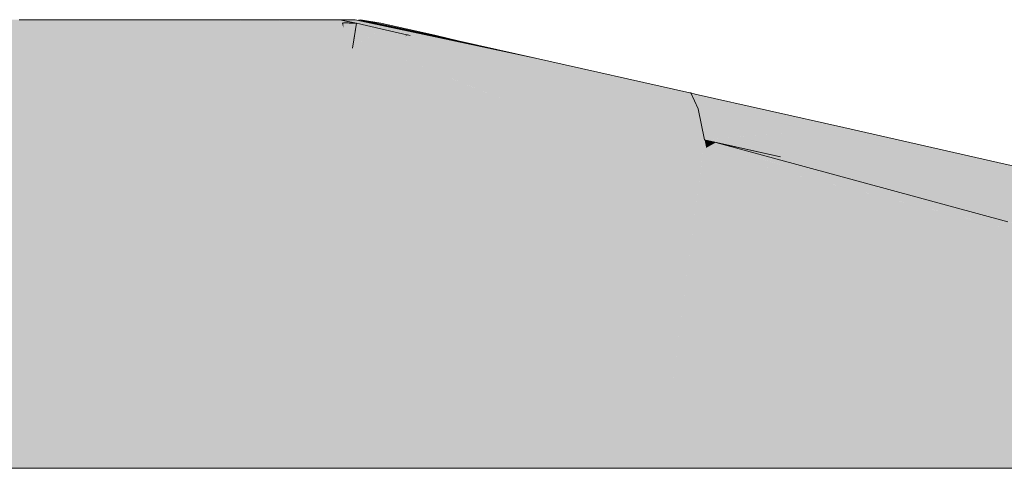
# Model space of a CAD drawing. Header units: millimetres. Extents: x -16331 to -10174, y -4135 to -3584.
# Tile 297 of 456: x -10258.752 to -10257.003, y -4004.072 to -4003.276. Entities that reach past the tile are written whole.
import ezdxf

# ---------------------------------------------------------------- set-up
doc = ezdxf.new("R2010")
doc.units = ezdxf.units.MM
doc.layers.add('AL-Reservatório cilíndrico', color=9, linetype='Continuous', lineweight=18)
doc.layers.add('DI-Elementos em corte', color=9, linetype='Continuous', lineweight=18)

msp = doc.modelspace()

# ---------------------------------------------------------------- hatches: boundary and pattern name
at = {"layer": 'AL-Reservatório cilíndrico', "linetype": 'Continuous'}
for points in [[(-10258.1905, -4003.2756), (-10258.1917, -4003.2756), (-10258.1928, -4003.2756), (-10258.194, -4003.2756), (-10258.1951, -4003.2756), (-10258.1974, -4003.2756), (-10258.1985, -4003.2756), (-10258.202, -4003.2756), (-10258.2031, -4003.2756), (-10258.2043, -4003.2756), (-10258.2054, -4003.2756), (-10258.2066, -4003.2756), (-10258.2077, -4003.2756), (-10258.2089, -4003.2756), (-10258.21, -4003.2756), (-10258.2102, -4003.2756), (-10258.2095, -4003.2757), (-10258.2093, -4003.2757), (-10258.2045, -4003.2766), (-10258.2031, -4003.2768), (-10258.1991, -4003.2775), (-10258.1963, -4003.278), (-10258.1933, -4003.2785), (-10258.1912, -4003.2788), (-10258.1871, -4003.2795), (-10258.1857, -4003.2797), (-10258.1803, -4003.2806), (-10258.1799, -4003.2807), (-10258.1772, -4003.2811), (-10258.1762, -4003.2812), (-10258.1725, -4003.2813), (-10258.1706, -4003.2814), (-10258.1688, -4003.2814), (-10258.1669, -4003.2815), (-10258.1651, -4003.2816), (-10258.1632, -4003.2816), (-10258.1613, -4003.2817), (-10258.1576, -4003.2818), (-10258.1558, -4003.2819), (-10258.1559, -4003.2819), (-10258.1882, -4003.2756)], [(-10258.167, -4003.2793), (-10258.1859, -4003.2756), (-10258.1871, -4003.2756), (-10258.1882, -4003.2756), (-10258.1559, -4003.2818), (-10258.1644, -4003.2799), (-10258.1559, -4003.2818), (-10258.1558, -4003.2819), (-10258.1576, -4003.2818), (-10258.1632, -4003.2816), (-10258.1772, -4003.2811), (-10258.1772, -4003.2907), (-10258.1772, -4003.3462), (-10258.1772, -4003.3617), (-10258.1211, -4003.3718), (-10258.1202, -4003.3677), (-10258.119, -4003.3655), (-10258.1665, -4003.3617), (-10258.119, -4003.3655), (-10258.0924, -4003.336), (-10258.0896, -4003.3306), (-10258.1609, -4003.3261), (-10258.1574, -4003.304), (-10258.1557, -4003.293), (-10258.1539, -4003.2819)], [(-10258.1859, -4003.2756), (-10258.1539, -4003.2819), (-10258.1836, -4003.2756)], [(-10258.1561, -4003.2756), (-10258.1744, -4003.2756), (-10258.1108, -4003.2907), (-10258.1744, -4003.2756), (-10258.1108, -4003.2908), (-10258.1425, -4003.2832), (-10258.1537, -4003.2806), (-10258.1744, -4003.2756), (-10258.1817, -4003.2756), (-10258.1836, -4003.2756), (-10258.1763, -4003.2768), (-10258.1537, -4003.2806), (-10258.1343, -4003.2853), (-10258.1108, -4003.291), (-10258.1025, -4003.2931), (-10258.1108, -4003.291), (-10258.1343, -4003.2853), (-10258.1537, -4003.2806), (-10258.1763, -4003.2768), (-10258.1836, -4003.2756), (-10258.154, -4003.2823), (-10258.1539, -4003.2819), (-10258.1553, -4003.2816), (-10258.1539, -4003.2819), (-10258.1392, -4003.2853), (-10258.1108, -4003.2918), (-10258.1108, -4003.2911), (-10258.0654, -4003.3022), (-10258.0647, -4003.3024), (-10258.09, -4003.2961), (-10258.0647, -4003.3024), (-10258.0559, -4003.3043), (-10258.0485, -4003.3057), (-10258.037, -4003.3081), (-10258.0237, -4003.3109), (-10258.1108, -4003.2905), (-10258.1108, -4003.29), (-10258.1108, -4003.2905), (-10258.0237, -4003.3109), (-10257.9873, -4003.3178), (-10258.1108, -4003.2869), (-10257.9873, -4003.3178), (-10257.9375, -4003.3278), (-10258.1108, -4003.2864)], [(-10258.1108, -4003.2918), (-10258.1539, -4003.2819), (-10258.1609, -4003.3261)], [(-10257.8356, -4003.3436), (-10258.1561, -4003.2756), (-10257.9375, -4003.3278), (-10257.5616, -4003.4054), (-10257.561, -4003.4055), (-10257.5599, -4003.4057), (-10257.5614, -4003.4054)], [(-10258.1498, -4003.2756), (-10257.8356, -4003.3436), (-10257.9241, -4003.3238), (-10257.8356, -4003.3436), (-10257.9732, -4003.3128)], [(-10258.1466, -4003.2756), (-10257.9732, -4003.3128), (-10258.0126, -4003.3039), (-10258.1108, -4003.2819)], [(-10258.0134, -4003.3041), (-10258.0126, -4003.3039), (-10258.1108, -4003.2819)], [(-10257.9765, -4003.3131), (-10257.9732, -4003.3128), (-10258.0126, -4003.3039), (-10258.0156, -4003.3046), (-10258.0134, -4003.3041), (-10258.1108, -4003.2833), (-10258.1108, -4003.284), (-10258.1108, -4003.2852), (-10258.0174, -4003.305), (-10257.9785, -4003.3133)], [(-10258.111, -4003.292), (-10258.1609, -4003.3261), (-10258.1108, -4003.3293), (-10258.0896, -4003.3306), (-10258.0681, -4003.3062), (-10258.0648, -4003.3024), (-10258.0647, -4003.3023), (-10258.0649, -4003.3024), (-10258.1108, -4003.3153), (-10258.0649, -4003.3024), (-10258.1108, -4003.3137), (-10258.0649, -4003.3024), (-10258.1108, -4003.2921), (-10258.0649, -4003.3024), (-10258.0647, -4003.3023), (-10258.1108, -4003.2918)], [(-10258.1108, -4003.2911), (-10258.1108, -4003.2912), (-10258.1108, -4003.2918), (-10258.0659, -4003.3021), (-10258.0654, -4003.3022), (-10258.109, -4003.2916)], [(-10258.0584, -4003.3039), (-10258.0559, -4003.3043), (-10258.0654, -4003.3022)], [(-10257.8356, -4003.3436), (-10257.9732, -4003.3128), (-10258.1108, -4003.3261), (-10257.5614, -4003.4054)], [(-10257.5599, -4003.4057), (-10257.5614, -4003.4054), (-10258.1108, -4003.3617)], [(-10257.2878, -4003.4672), (-10257.5522, -4003.4075), (-10258.1108, -4003.3617), (-10257.5467, -4003.434), (-10257.5354, -4003.4891)], [(-10257.5522, -4003.4075), (-10257.5599, -4003.4057), (-10257.5593, -4003.4069)], [(-10256.1952, -4003.7146), (-10256.4682, -4003.6527), (-10256.7413, -4003.5909), (-10257.0145, -4003.529), (-10257.2878, -4003.4672), (-10257.0049, -4003.6064), (-10256.452, -4003.7288), (-10257.0049, -4003.6064), (-10257.2878, -4003.4672), (-10257.5216, -4003.4879), (-10257.5354, -4003.4891), (-10257.5194, -4003.4926), (-10257.4008, -4003.5189), (-10257.5155, -4003.4935), (-10256.9965, -4003.6341), (-10256.9799, -4003.6382), (-10256.981, -4003.6381), (-10256.8832, -4003.6636), (-10256.981, -4003.6381), (-10256.3672, -4003.7991), (-10256.2848, -4003.8191), (-10256.3671, -4003.7991), (-10255.8264, -4003.9416), (-10255.7648, -4003.9571), (-10255.815, -4003.9412), (-10255.7648, -4003.9571), (-10255.7703, -4003.9528), (-10255.7864, -4003.9403), (-10255.8162, -4003.9169), (-10255.854, -4003.8871), (-10255.8991, -4003.8512), (-10255.9107, -4003.8138), (-10255.9223, -4003.7765)], [(-10257.5354, -4003.4891), (-10257.5325, -4003.5031), (-10257.5155, -4003.4935)]]:
    msp.add_hatch(color=141, dxfattribs=at).paths.add_polyline_path(points)
at = {"layer": 'DI-Elementos em corte', "linetype": 'Continuous'}
for points in [[(-10259.758, -4003.5082), (-10259.684, -4004.072), (-10259.3198, -4004.072), (-10259.1318, -4004.072), (-10259.0141, -4004.072), (-10258.9312, -4004.072), (-10258.868, -4004.072), (-10258.8167, -4004.072), (-10258.7731, -4004.072), (-10258.7343, -4004.072), (-10258.6987, -4004.072), (-10258.6647, -4004.072), (-10258.6312, -4004.072), (-10258.5972, -4004.072), (-10258.5615, -4004.072), (-10258.5227, -4004.072), (-10258.4791, -4004.072), (-10258.4278, -4004.072), (-10258.3646, -4004.072), (-10258.2818, -4004.072), (-10258.164, -4004.072), (-10257.976, -4004.072), (-10257.6119, -4004.072), (-10257.5379, -4003.5082), (-10257.5479, -4003.5056), (-10257.5379, -4003.5082), (-10257.5354, -4003.4891), (-10257.8805, -4003.4206), (-10257.5354, -4003.4891), (-10257.5357, -4003.488), (-10257.5472, -4003.4849), (-10257.5357, -4003.488), (-10257.5616, -4003.4054), (-10257.9375, -4003.3278), (-10257.9873, -4003.3178), (-10258.0237, -4003.3109), (-10258.037, -4003.3081), (-10258.0485, -4003.3057), (-10258.0584, -4003.3039), (-10258.0898, -4003.3378), (-10258.1108, -4003.3606), (-10258.1108, -4003.3617), (-10258.1112, -4003.3616), (-10258.1117, -4003.3615), (-10258.1211, -4003.3718), (-10258.1108, -4003.3739), (-10257.892, -4003.4177), (-10258.0893, -4003.338), (-10257.9332, -4003.401), (-10257.892, -4003.4177), (-10257.9083, -4003.4065), (-10257.9556, -4003.3742), (-10257.892, -4003.4177), (-10258.1211, -4003.3718), (-10258.1772, -4003.3617), (-10258.1772, -4003.3462), (-10258.1963, -4003.278), (-10258.5853, -4003.2756), (-10258.5867, -4003.2756), (-10258.5881, -4003.2756), (-10258.5894, -4003.2756), (-10258.5908, -4003.2756), (-10258.5922, -4003.2756), (-10258.5935, -4003.2756), (-10258.5949, -4003.2756), (-10258.5963, -4003.2756), (-10258.5976, -4003.2756), (-10258.599, -4003.2756), (-10258.6004, -4003.2756), (-10258.6031, -4003.2756), (-10258.6044, -4003.2756), (-10258.6058, -4003.2756), (-10258.6071, -4003.2756), (-10258.6085, -4003.2756), (-10258.6112, -4003.2756), (-10258.6125, -4003.2756), (-10258.6138, -4003.2756), (-10258.6165, -4003.2756), (-10258.6271, -4003.2756), (-10258.6479, -4003.2756), (-10258.6687, -4003.2756), (-10258.6793, -4003.2756), (-10258.682, -4003.2756), (-10258.6833, -4003.2756), (-10258.6847, -4003.2756), (-10258.6874, -4003.2756), (-10258.6887, -4003.2756), (-10258.69, -4003.2756), (-10258.6914, -4003.2756), (-10258.6928, -4003.2756), (-10258.6955, -4003.2756), (-10258.6968, -4003.2756), (-10258.6982, -4003.2756), (-10258.6995, -4003.2756), (-10258.7009, -4003.2756), (-10258.7023, -4003.2756), (-10258.7037, -4003.2756), (-10258.705, -4003.2756), (-10258.7064, -4003.2756), (-10258.7078, -4003.2756), (-10258.7092, -4003.2756), (-10258.7105, -4003.2756), (-10258.7119, -4003.2756), (-10258.7133, -4003.2756), (-10258.7147, -4003.2756), (-10258.7175, -4003.2756), (-10258.7189, -4003.2756), (-10258.7203, -4003.2756), (-10258.7217, -4003.2756), (-10258.7231, -4003.2756), (-10258.7245, -4003.2756), (-10258.7259, -4003.2756), (-10258.7273, -4003.2756), (-10258.7287, -4003.2756), (-10258.7301, -4003.2756), (-10258.7315, -4003.2756), (-10258.7329, -4003.2756), (-10258.7344, -4003.2756), (-10258.7358, -4003.2756), (-10258.7372, -4003.2756), (-10258.7386, -4003.2756), (-10258.7401, -4003.2756), (-10258.7415, -4003.2756), (-10258.743, -4003.2756), (-10258.7445, -4003.2756), (-10258.7459, -4003.2756), (-10258.7474, -4003.2756), (-10258.7489, -4003.2756), (-10258.7504, -4003.2756), (-10258.7519, -4003.2756), (-10258.7534, -4003.2756), (-10258.7549, -4003.2756), (-10258.7564, -4003.2756), (-10258.758, -4003.2756), (-10258.7595, -4003.2756), (-10258.761, -4003.2756), (-10258.7626, -4003.2756), (-10258.7641, -4003.2756), (-10258.7657, -4003.2756), (-10258.7673, -4003.2756), (-10258.7689, -4003.2756), (-10258.7705, -4003.2756), (-10258.7737, -4003.2756), (-10258.7753, -4003.2756), (-10258.7769, -4003.2756), (-10258.7802, -4003.2756), (-10258.7818, -4003.2756), (-10258.7835, -4003.2756), (-10258.7851, -4003.2756), (-10258.7868, -4003.2756), (-10258.7902, -4003.2756), (-10258.7919, -4003.2756), (-10258.7936, -4003.2756), (-10258.797, -4003.2756), (-10258.8111, -4003.2756), (-10258.8412, -4003.2756), (-10258.8749, -4003.2756), (-10258.8937, -4003.2756), (-10258.8986, -4003.2756), (-10258.9011, -4003.2756), (-10258.9036, -4003.2756), (-10258.9087, -4003.2756), (-10258.9113, -4003.2756), (-10258.9139, -4003.2756), (-10258.9166, -4003.2756), (-10258.9193, -4003.2756), (-10258.9247, -4003.2756), (-10258.9274, -4003.2756), (-10258.9302, -4003.2756), (-10258.933, -4003.2756), (-10258.9359, -4003.2756), (-10258.9387, -4003.2756), (-10258.9416, -4003.2756), (-10258.9446, -4003.2756), (-10258.9475, -4003.2756), (-10258.9505, -4003.2756), (-10258.9535, -4003.2756), (-10258.9566, -4003.2756), (-10258.9597, -4003.2756), (-10258.9628, -4003.2756), (-10258.966, -4003.2756), (-10258.9724, -4003.2756), (-10259.0913, -4003.2766), (-10259.0927, -4003.2768), (-10259.0967, -4003.2775), (-10259.0995, -4003.278), (-10259.1025, -4003.2785), (-10259.1046, -4003.2788), (-10259.1088, -4003.2795), (-10259.1101, -4003.2797), (-10259.1155, -4003.2806), (-10259.1159, -4003.2807), (-10259.1186, -4003.2811), (-10259.1186, -4003.2909), (-10259.1186, -4003.2921), (-10259.1186, -4003.3052), (-10259.1186, -4003.3462), (-10259.1186, -4003.3617), (-10259.1747, -4003.3718), (-10259.4154, -4003.4206), (-10259.748, -4003.5056), (-10259.4154, -4003.4206), (-10259.1747, -4003.3718), (-10259.1831, -4003.3613), (-10259.1832, -4003.3613), (-10259.1851, -4003.3617), (-10259.1832, -4003.3613), (-10259.2722, -4003.3109), (-10259.1893, -4003.3627), (-10259.1891, -4003.3628), (-10259.1893, -4003.3627), (-10259.2722, -4003.3109), (-10259.3085, -4003.3178), (-10259.3583, -4003.3278), (-10259.2015, -4003.3654), (-10259.2003, -4003.3656), (-10259.4038, -4003.4177), (-10259.2003, -4003.3656), (-10259.2578, -4003.3519), (-10259.3583, -4003.3278), (-10259.7529, -4003.486), (-10259.3583, -4003.3278), (-10259.7342, -4003.4054), (-10259.7601, -4003.488), (-10259.7605, -4003.4891)], [(-10258.1963, -4003.278), (-10258.5549, -4003.2756), (-10258.1963, -4003.278), (-10258.5263, -4003.2756), (-10258.1963, -4003.278), (-10258.5183, -4003.2756), (-10258.1963, -4003.278), (-10258.505, -4003.2756), (-10258.1963, -4003.278), (-10258.4542, -4003.2756), (-10258.4546, -4003.2756), (-10258.4847, -4003.2756), (-10258.4988, -4003.2756), (-10258.4842, -4003.2756), (-10258.4982, -4003.2756), (-10258.4842, -4003.2756), (-10258.4988, -4003.2756), (-10258.5023, -4003.2756), (-10258.5017, -4003.2756), (-10258.5034, -4003.2756), (-10258.5017, -4003.2756), (-10258.5023, -4003.2756), (-10258.504, -4003.2756), (-10258.5057, -4003.2756), (-10258.509, -4003.2756), (-10258.5084, -4003.2756), (-10258.509, -4003.2756), (-10258.5107, -4003.2756), (-10258.5101, -4003.2756), (-10258.5107, -4003.2756), (-10258.5124, -4003.2756), (-10258.5117, -4003.2756), (-10258.5124, -4003.2756), (-10258.514, -4003.2756), (-10258.5134, -4003.2756), (-10258.515, -4003.2756), (-10258.5134, -4003.2756), (-10258.514, -4003.2756), (-10258.5157, -4003.2756), (-10258.5189, -4003.2756), (-10258.5206, -4003.2756), (-10258.5199, -4003.2756), (-10258.5206, -4003.2756), (-10258.5222, -4003.2756), (-10258.5215, -4003.2756), (-10258.5247, -4003.2756), (-10258.5215, -4003.2756), (-10258.5222, -4003.2756), (-10258.5254, -4003.2756), (-10258.527, -4003.2756), (-10258.5286, -4003.2756), (-10258.5278, -4003.2756), (-10258.5286, -4003.2756), (-10258.5301, -4003.2756), (-10258.5294, -4003.2756), (-10258.5301, -4003.2756), (-10258.5317, -4003.2756), (-10258.531, -4003.2756), (-10258.5317, -4003.2756), (-10258.5333, -4003.2756), (-10258.5325, -4003.2756), (-10258.5333, -4003.2756), (-10258.5348, -4003.2756), (-10258.5341, -4003.2756), (-10258.5348, -4003.2756), (-10258.5363, -4003.2756), (-10258.5356, -4003.2756), (-10258.5363, -4003.2756), (-10258.5379, -4003.2756), (-10258.5371, -4003.2756), (-10258.5379, -4003.2756), (-10258.5394, -4003.2756), (-10258.5386, -4003.2756), (-10258.5394, -4003.2756), (-10258.5409, -4003.2756), (-10258.5402, -4003.2756), (-10258.5409, -4003.2756), (-10258.5424, -4003.2756), (-10258.5417, -4003.2756), (-10258.5424, -4003.2756), (-10258.544, -4003.2756), (-10258.5432, -4003.2756), (-10258.544, -4003.2756), (-10258.5455, -4003.2756), (-10258.5447, -4003.2756), (-10258.5455, -4003.2756), (-10258.5469, -4003.2756), (-10258.5461, -4003.2756), (-10258.5469, -4003.2756), (-10258.5484, -4003.2756), (-10258.5476, -4003.2756), (-10258.5484, -4003.2756), (-10258.5499, -4003.2756), (-10258.5491, -4003.2756), (-10258.5499, -4003.2756), (-10258.5514, -4003.2756), (-10258.5506, -4003.2756), (-10258.5514, -4003.2756), (-10258.5528, -4003.2756), (-10258.552, -4003.2756), (-10258.5535, -4003.2756), (-10258.552, -4003.2756), (-10258.5528, -4003.2756), (-10258.5543, -4003.2756), (-10258.5557, -4003.2756), (-10258.5572, -4003.2756), (-10258.5563, -4003.2756), (-10258.5572, -4003.2756), (-10258.5586, -4003.2756), (-10258.5578, -4003.2756), (-10258.5586, -4003.2756), (-10258.5601, -4003.2756), (-10258.5592, -4003.2756), (-10258.5601, -4003.2756), (-10258.5615, -4003.2756), (-10258.5606, -4003.2756), (-10258.5615, -4003.2756), (-10258.5629, -4003.2756), (-10258.562, -4003.2756), (-10258.5629, -4003.2756), (-10258.5643, -4003.2756), (-10258.5634, -4003.2756), (-10258.5643, -4003.2756), (-10258.5657, -4003.2756), (-10258.5648, -4003.2756), (-10258.5657, -4003.2756), (-10258.5671, -4003.2756), (-10258.5662, -4003.2756), (-10258.5671, -4003.2756), (-10258.5686, -4003.2756), (-10258.5676, -4003.2756), (-10258.5686, -4003.2756), (-10258.57, -4003.2756), (-10258.569, -4003.2756), (-10258.57, -4003.2756), (-10258.5714, -4003.2756), (-10258.5704, -4003.2756), (-10258.5714, -4003.2756), (-10258.5728, -4003.2756), (-10258.5718, -4003.2756), (-10258.5728, -4003.2756), (-10258.5742, -4003.2756), (-10258.5732, -4003.2756), (-10258.5742, -4003.2756), (-10258.5756, -4003.2756), (-10258.5746, -4003.2756), (-10258.5756, -4003.2756), (-10258.577, -4003.2756), (-10258.576, -4003.2756), (-10258.577, -4003.2756), (-10258.5784, -4003.2756), (-10258.5774, -4003.2756), (-10258.5784, -4003.2756), (-10258.5811, -4003.2756), (-10258.5802, -4003.2756), (-10258.5811, -4003.2756), (-10258.5825, -4003.2756), (-10258.5815, -4003.2756), (-10258.5825, -4003.2756), (-10258.5839, -4003.2756), (-10258.5829, -4003.2756), (-10258.5839, -4003.2756), (-10258.5853, -4003.2756), (-10258.5843, -4003.2756)], [(-10258.4209, -4003.2756), (-10258.4546, -4003.2756), (-10258.1963, -4003.278)], [(-10258.1963, -4003.278), (-10258.1991, -4003.2775), (-10258.2031, -4003.2768), (-10258.2045, -4003.2766), (-10258.2093, -4003.2757), (-10258.3221, -4003.2756), (-10258.3234, -4003.2756), (-10258.3232, -4003.2756), (-10258.3234, -4003.2756), (-10258.3299, -4003.2756), (-10258.333, -4003.2756), (-10258.3296, -4003.2756), (-10258.3328, -4003.2756), (-10258.3296, -4003.2756), (-10258.333, -4003.2756), (-10258.3361, -4003.2756), (-10258.3359, -4003.2756), (-10258.3361, -4003.2756), (-10258.3392, -4003.2756), (-10258.3423, -4003.2756), (-10258.3389, -4003.2756), (-10258.342, -4003.2756), (-10258.3389, -4003.2756), (-10258.3423, -4003.2756), (-10258.3453, -4003.2756), (-10258.345, -4003.2756), (-10258.3453, -4003.2756), (-10258.3483, -4003.2756), (-10258.348, -4003.2756), (-10258.3483, -4003.2756), (-10258.3513, -4003.2756), (-10258.3509, -4003.2756), (-10258.3513, -4003.2756), (-10258.3542, -4003.2756), (-10258.3538, -4003.2756), (-10258.3542, -4003.2756), (-10258.3571, -4003.2756), (-10258.3567, -4003.2756), (-10258.3571, -4003.2756), (-10258.36, -4003.2756), (-10258.3596, -4003.2756), (-10258.36, -4003.2756), (-10258.3628, -4003.2756), (-10258.3624, -4003.2756), (-10258.3628, -4003.2756), (-10258.3656, -4003.2756), (-10258.3652, -4003.2756), (-10258.3656, -4003.2756), (-10258.3684, -4003.2756), (-10258.368, -4003.2756), (-10258.3684, -4003.2756), (-10258.3712, -4003.2756), (-10258.3707, -4003.2756), (-10258.3712, -4003.2756), (-10258.3766, -4003.2756), (-10258.3761, -4003.2756), (-10258.3766, -4003.2756), (-10258.3793, -4003.2756), (-10258.3788, -4003.2756), (-10258.3793, -4003.2756), (-10258.3819, -4003.2756), (-10258.3814, -4003.2756), (-10258.3819, -4003.2756), (-10258.3845, -4003.2756), (-10258.384, -4003.2756), (-10258.3845, -4003.2756), (-10258.3871, -4003.2756), (-10258.3922, -4003.2756), (-10258.3866, -4003.2756), (-10258.3917, -4003.2756), (-10258.3866, -4003.2756), (-10258.3922, -4003.2756), (-10258.3948, -4003.2756), (-10258.3942, -4003.2756), (-10258.3948, -4003.2756), (-10258.3972, -4003.2756), (-10258.3966, -4003.2756), (-10258.3972, -4003.2756), (-10258.4022, -4003.2756), (-10258.4015, -4003.2756), (-10258.4022, -4003.2756), (-10258.4019, -4003.2756), (-10258.4022, -4003.2756), (-10258.4209, -4003.2756), (-10258.4206, -4003.2756)], [(-10258.2093, -4003.2757), (-10258.2095, -4003.2757), (-10258.2102, -4003.2756), (-10258.2143, -4003.2756), (-10258.219, -4003.2756), (-10258.2237, -4003.2756), (-10258.2283, -4003.2756), (-10258.2328, -4003.2756), (-10258.2373, -4003.2756), (-10258.2416, -4003.2756), (-10258.2459, -4003.2756), (-10258.2502, -4003.2756), (-10258.2543, -4003.2756), (-10258.2584, -4003.2756), (-10258.2625, -4003.2756), (-10258.2665, -4003.2756), (-10258.2704, -4003.2756), (-10258.2742, -4003.2756), (-10258.278, -4003.2756), (-10258.2818, -4003.2756), (-10258.2855, -4003.2756), (-10258.2891, -4003.2756), (-10258.2927, -4003.2756), (-10258.2963, -4003.2756), (-10258.2998, -4003.2756), (-10258.3033, -4003.2756), (-10258.3068, -4003.2756), (-10258.3102, -4003.2756), (-10258.3136, -4003.2756), (-10258.3169, -4003.2756), (-10258.3202, -4003.2756), (-10258.3234, -4003.2756)], [(-10258.1956, -4003.2805), (-10258.1772, -4003.3462), (-10258.1772, -4003.2907), (-10258.1798, -4003.2811), (-10258.1799, -4003.2807), (-10258.1803, -4003.2806), (-10258.1857, -4003.2797), (-10258.1849, -4003.2809), (-10258.1857, -4003.2797), (-10258.1871, -4003.2795), (-10258.1912, -4003.2788), (-10258.189, -4003.2807), (-10258.1923, -4003.2806), (-10258.189, -4003.2807), (-10258.1912, -4003.2788), (-10258.1933, -4003.2785), (-10258.1963, -4003.278)], [(-10258.1772, -4003.2907), (-10258.1772, -4003.2811), (-10258.1799, -4003.2807)], [(-10258.1211, -4003.3718), (-10258.1108, -4003.3606), (-10258.0584, -4003.3039), (-10258.0635, -4003.3026), (-10258.0681, -4003.3062), (-10258.0896, -4003.3306), (-10258.0924, -4003.336), (-10258.1108, -4003.3589)], [(-10258.0681, -4003.3062), (-10258.0636, -4003.3027), (-10258.0635, -4003.3026), (-10258.0647, -4003.3023), (-10258.0648, -4003.3024)], [(-10258.119, -4003.3655), (-10258.1202, -4003.3677), (-10258.1211, -4003.3718), (-10258.0924, -4003.336)], [(-10258.1112, -4003.3616), (-10258.1108, -4003.3617), (-10258.1108, -4003.3606), (-10258.1117, -4003.3615)], [(-10257.5354, -4003.4891), (-10257.5467, -4003.434), (-10257.5599, -4003.4057), (-10257.561, -4003.4055), (-10257.5616, -4003.4054)], [(-10257.0091, -4003.6433), (-10257.6119, -4004.072), (-10256.5422, -4004.072), (-10256.979, -4003.6509), (-10256.9787, -4003.6511), (-10256.5422, -4004.072), (-10256.9641, -4003.6549), (-10256.9644, -4003.6545), (-10256.5422, -4004.072), (-10256.3703, -4003.8044), (-10256.3669, -4003.7991), (-10256.981, -4003.6381), (-10256.9963, -4003.6342), (-10257.5155, -4003.4935), (-10257.5354, -4003.4891)], [(-10257.4403, -4003.95), (-10257.0091, -4003.6433), (-10257.5307, -4003.5117), (-10257.0379, -4003.636), (-10257.5343, -4003.4944), (-10257.531, -4003.5099), (-10257.5343, -4003.4944), (-10257.536, -4003.4939), (-10257.5379, -4003.5082), (-10257.5381, -4003.5099), (-10257.6119, -4004.072)], [(-10257.395, -4003.5305), (-10257.5354, -4003.4891), (-10257.536, -4003.4939), (-10257.0379, -4003.636), (-10257.0091, -4003.6433), (-10257.385, -4003.5331), (-10257.5354, -4003.4891)]]:
    msp.add_hatch(color=31, dxfattribs=at).paths.add_polyline_path(points)

# ---------------------------------------------------------------- linework, layer by layer
at = {"layer": 'AL-Reservatório cilíndrico'}
for p, q in [((-10258.21, -4003.2756), (-10258.2102, -4003.2756)), ((-10258.2089, -4003.2756), (-10258.21, -4003.2756)), ((-10258.2077, -4003.2756), (-10258.2089, -4003.2756)), ((-10258.2066, -4003.2756), (-10258.2077, -4003.2756)), ((-10258.2054, -4003.2756), (-10258.2066, -4003.2756)), ((-10258.2043, -4003.2756), (-10258.2054, -4003.2756)), ((-10258.2031, -4003.2756), (-10258.2043, -4003.2756)), ((-10258.202, -4003.2756), (-10258.2031, -4003.2756)), ((-10258.1985, -4003.2756), (-10258.202, -4003.2756)), ((-10258.1974, -4003.2756), (-10258.1985, -4003.2756)), ((-10258.1951, -4003.2756), (-10258.1974, -4003.2756)), ((-10258.194, -4003.2756), (-10258.1951, -4003.2756)), ((-10258.1928, -4003.2756), (-10258.194, -4003.2756)), ((-10258.1917, -4003.2756), (-10258.1928, -4003.2756)), ((-10258.1905, -4003.2756), (-10258.1917, -4003.2756)), ((-10258.1882, -4003.2756), (-10258.1905, -4003.2756)), ((-10258.1871, -4003.2756), (-10258.1882, -4003.2756)), ((-10258.1859, -4003.2756), (-10258.1871, -4003.2756)), ((-10258.1836, -4003.2756), (-10258.1859, -4003.2756)), ((-10258.1539, -4003.2819), (-10258.1836, -4003.2756)), ((-10258.1836, -4003.2756), (-10258.154, -4003.2823)), ((-10258.1817, -4003.2756), (-10258.1836, -4003.2756)), ((-10258.1744, -4003.2756), (-10258.1817, -4003.2756)), ((-10258.1772, -4003.2811), (-10258.1762, -4003.2812)), ((-10258.1632, -4003.2816), (-10258.1772, -4003.2811)), ((-10258.1762, -4003.2812), (-10258.1725, -4003.2813)), ((-10258.1561, -4003.2756), (-10258.1744, -4003.2756)), ((-10258.1725, -4003.2813), (-10258.1706, -4003.2814)), ((-10258.1706, -4003.2814), (-10258.1688, -4003.2814)), ((-10258.1688, -4003.2814), (-10258.1669, -4003.2815)), ((-10258.1669, -4003.2815), (-10258.1651, -4003.2816)), ((-10258.1651, -4003.2816), (-10258.1632, -4003.2816)), ((-10258.1632, -4003.2816), (-10258.1613, -4003.2817)), ((-10258.1576, -4003.2818), (-10258.1632, -4003.2816)), ((-10258.1613, -4003.2817), (-10258.1576, -4003.2818)), ((-10258.1539, -4003.2819), (-10258.1609, -4003.3261)), ((-10257.8356, -4003.3436), (-10258.1561, -4003.2756)), ((-10258.1557, -4003.293), (-10258.1539, -4003.2819)), ((-10258.1108, -4003.2918), (-10258.1539, -4003.2819)), ((-10258.1498, -4003.2756), (-10257.8356, -4003.3436)), ((-10257.9732, -4003.3128), (-10258.1498, -4003.2756)), ((-10258.1466, -4003.2756), (-10257.9732, -4003.3128)), ((-10258.1108, -4003.2819), (-10258.1466, -4003.2756)), ((-10258.0126, -4003.3039), (-10258.1108, -4003.2819)), ((-10258.0126, -4003.3039), (-10258.1108, -4003.2819)), ((-10258.1108, -4003.2833), (-10258.1108, -4003.284)), ((-10258.1108, -4003.284), (-10258.1108, -4003.2852)), ((-10258.1574, -4003.304), (-10258.1557, -4003.293)), ((-10258.0647, -4003.3023), (-10258.1108, -4003.2918)), ((-10258.1609, -4003.3261), (-10258.1574, -4003.304)), ((-10257.9732, -4003.3128), (-10258.0126, -4003.3039)), ((-10257.9732, -4003.3128), (-10258.0126, -4003.3039)), ((-10257.8356, -4003.3436), (-10257.9732, -4003.3128)), ((-10257.8356, -4003.3436), (-10257.9732, -4003.3128)), ((-10257.5614, -4003.4054), (-10257.8356, -4003.3436)), ((-10257.5614, -4003.4054), (-10257.8356, -4003.3436)), ((-10257.5599, -4003.4057), (-10257.5614, -4003.4054)), ((-10257.5599, -4003.4057), (-10257.5614, -4003.4054)), ((-10257.5522, -4003.4075), (-10257.5599, -4003.4057)), ((-10257.2878, -4003.4672), (-10257.5522, -4003.4075)), ((-10257.0145, -4003.529), (-10257.2878, -4003.4672)), ((-10257.5155, -4003.4935), (-10257.5354, -4003.4891)), ((-10257.5354, -4003.4891), (-10257.5194, -4003.4926)), ((-10257.5194, -4003.4926), (-10257.4008, -4003.5189)), ((-10257.4008, -4003.5189), (-10257.5155, -4003.4935)), ((-10256.7413, -4003.5909), (-10257.0145, -4003.529))]:
    msp.add_line(p, q, dxfattribs=at)
at = {"layer": 'DI-Elementos em corte'}
for p, q in [((-10258.7519, -4003.2756), (-10258.7534, -4003.2756)), ((-10258.7504, -4003.2756), (-10258.7519, -4003.2756)), ((-10258.7489, -4003.2756), (-10258.7504, -4003.2756)), ((-10258.7474, -4003.2756), (-10258.7489, -4003.2756)), ((-10258.7459, -4003.2756), (-10258.7474, -4003.2756)), ((-10258.7445, -4003.2756), (-10258.7459, -4003.2756)), ((-10258.743, -4003.2756), (-10258.7445, -4003.2756)), ((-10258.7415, -4003.2756), (-10258.743, -4003.2756)), ((-10258.7401, -4003.2756), (-10258.7415, -4003.2756)), ((-10258.7386, -4003.2756), (-10258.7401, -4003.2756)), ((-10258.7372, -4003.2756), (-10258.7386, -4003.2756)), ((-10258.7358, -4003.2756), (-10258.7372, -4003.2756)), ((-10258.7344, -4003.2756), (-10258.7358, -4003.2756)), ((-10258.7329, -4003.2756), (-10258.7344, -4003.2756)), ((-10258.7315, -4003.2756), (-10258.7329, -4003.2756)), ((-10258.7301, -4003.2756), (-10258.7315, -4003.2756)), ((-10258.7287, -4003.2756), (-10258.7301, -4003.2756)), ((-10258.7273, -4003.2756), (-10258.7287, -4003.2756)), ((-10258.7259, -4003.2756), (-10258.7273, -4003.2756)), ((-10258.7245, -4003.2756), (-10258.7259, -4003.2756)), ((-10258.7231, -4003.2756), (-10258.7245, -4003.2756)), ((-10258.7217, -4003.2756), (-10258.7231, -4003.2756)), ((-10258.7203, -4003.2756), (-10258.7217, -4003.2756)), ((-10258.7189, -4003.2756), (-10258.7203, -4003.2756)), ((-10258.7175, -4003.2756), (-10258.7189, -4003.2756)), ((-10258.7147, -4003.2756), (-10258.7175, -4003.2756)), ((-10258.7133, -4003.2756), (-10258.7147, -4003.2756)), ((-10258.7119, -4003.2756), (-10258.7133, -4003.2756)), ((-10258.7105, -4003.2756), (-10258.7119, -4003.2756)), ((-10258.7092, -4003.2756), (-10258.7105, -4003.2756)), ((-10258.7078, -4003.2756), (-10258.7092, -4003.2756)), ((-10258.7064, -4003.2756), (-10258.7078, -4003.2756)), ((-10258.705, -4003.2756), (-10258.7064, -4003.2756)), ((-10258.7037, -4003.2756), (-10258.705, -4003.2756)), ((-10258.7023, -4003.2756), (-10258.7037, -4003.2756)), ((-10258.7009, -4003.2756), (-10258.7023, -4003.2756)), ((-10258.6995, -4003.2756), (-10258.7009, -4003.2756)), ((-10258.6982, -4003.2756), (-10258.6995, -4003.2756)), ((-10258.6968, -4003.2756), (-10258.6982, -4003.2756)), ((-10258.6955, -4003.2756), (-10258.6968, -4003.2756)), ((-10258.6928, -4003.2756), (-10258.6955, -4003.2756)), ((-10258.6914, -4003.2756), (-10258.6928, -4003.2756)), ((-10258.69, -4003.2756), (-10258.6914, -4003.2756)), ((-10258.6887, -4003.2756), (-10258.69, -4003.2756)), ((-10258.6874, -4003.2756), (-10258.6887, -4003.2756)), ((-10258.6847, -4003.2756), (-10258.6874, -4003.2756)), ((-10258.6833, -4003.2756), (-10258.6847, -4003.2756)), ((-10258.682, -4003.2756), (-10258.6833, -4003.2756)), ((-10258.6793, -4003.2756), (-10258.682, -4003.2756)), ((-10258.6687, -4003.2756), (-10258.6793, -4003.2756)), ((-10258.6479, -4003.2756), (-10258.6687, -4003.2756)), ((-10258.6271, -4003.2756), (-10258.6479, -4003.2756)), ((-10258.6165, -4003.2756), (-10258.6271, -4003.2756)), ((-10258.6138, -4003.2756), (-10258.6165, -4003.2756)), ((-10258.6125, -4003.2756), (-10258.6138, -4003.2756)), ((-10258.6112, -4003.2756), (-10258.6125, -4003.2756)), ((-10258.6085, -4003.2756), (-10258.6112, -4003.2756)), ((-10258.6071, -4003.2756), (-10258.6085, -4003.2756)), ((-10258.6058, -4003.2756), (-10258.6071, -4003.2756)), ((-10258.6044, -4003.2756), (-10258.6058, -4003.2756)), ((-10258.6031, -4003.2756), (-10258.6044, -4003.2756)), ((-10258.6004, -4003.2756), (-10258.6031, -4003.2756)), ((-10258.599, -4003.2756), (-10258.6004, -4003.2756)), ((-10258.5976, -4003.2756), (-10258.599, -4003.2756)), ((-10258.5963, -4003.2756), (-10258.5976, -4003.2756)), ((-10258.5949, -4003.2756), (-10258.5963, -4003.2756)), ((-10258.5935, -4003.2756), (-10258.5949, -4003.2756)), ((-10258.5922, -4003.2756), (-10258.5935, -4003.2756)), ((-10258.5908, -4003.2756), (-10258.5922, -4003.2756)), ((-10258.5894, -4003.2756), (-10258.5908, -4003.2756)), ((-10258.5881, -4003.2756), (-10258.5894, -4003.2756)), ((-10258.5867, -4003.2756), (-10258.5881, -4003.2756)), ((-10258.5853, -4003.2756), (-10258.5867, -4003.2756)), ((-10258.5839, -4003.2756), (-10258.5853, -4003.2756)), ((-10258.5825, -4003.2756), (-10258.5839, -4003.2756)), ((-10258.5811, -4003.2756), (-10258.5825, -4003.2756)), ((-10258.5784, -4003.2756), (-10258.5811, -4003.2756)), ((-10258.577, -4003.2756), (-10258.5784, -4003.2756)), ((-10258.5756, -4003.2756), (-10258.577, -4003.2756)), ((-10258.5742, -4003.2756), (-10258.5756, -4003.2756)), ((-10258.5728, -4003.2756), (-10258.5742, -4003.2756)), ((-10258.5714, -4003.2756), (-10258.5728, -4003.2756)), ((-10258.57, -4003.2756), (-10258.5714, -4003.2756)), ((-10258.5686, -4003.2756), (-10258.57, -4003.2756)), ((-10258.5671, -4003.2756), (-10258.5686, -4003.2756)), ((-10258.5657, -4003.2756), (-10258.5671, -4003.2756)), ((-10258.5643, -4003.2756), (-10258.5657, -4003.2756)), ((-10258.5629, -4003.2756), (-10258.5643, -4003.2756)), ((-10258.5615, -4003.2756), (-10258.5629, -4003.2756)), ((-10258.5601, -4003.2756), (-10258.5615, -4003.2756)), ((-10258.5586, -4003.2756), (-10258.5601, -4003.2756)), ((-10258.5572, -4003.2756), (-10258.5586, -4003.2756)), ((-10258.5557, -4003.2756), (-10258.5572, -4003.2756)), ((-10258.5543, -4003.2756), (-10258.5557, -4003.2756)), ((-10258.5528, -4003.2756), (-10258.5543, -4003.2756)), ((-10258.5514, -4003.2756), (-10258.5528, -4003.2756)), ((-10258.5499, -4003.2756), (-10258.5514, -4003.2756)), ((-10258.5484, -4003.2756), (-10258.5499, -4003.2756)), ((-10258.5469, -4003.2756), (-10258.5484, -4003.2756)), ((-10258.5455, -4003.2756), (-10258.5469, -4003.2756)), ((-10258.544, -4003.2756), (-10258.5455, -4003.2756)), ((-10258.5424, -4003.2756), (-10258.544, -4003.2756)), ((-10258.5409, -4003.2756), (-10258.5424, -4003.2756)), ((-10258.5394, -4003.2756), (-10258.5409, -4003.2756)), ((-10258.5379, -4003.2756), (-10258.5394, -4003.2756)), ((-10258.5363, -4003.2756), (-10258.5379, -4003.2756)), ((-10258.5348, -4003.2756), (-10258.5363, -4003.2756)), ((-10258.5333, -4003.2756), (-10258.5348, -4003.2756)), ((-10258.5317, -4003.2756), (-10258.5333, -4003.2756)), ((-10258.5301, -4003.2756), (-10258.5317, -4003.2756)), ((-10258.5286, -4003.2756), (-10258.5301, -4003.2756)), ((-10258.527, -4003.2756), (-10258.5286, -4003.2756)), ((-10258.5254, -4003.2756), (-10258.527, -4003.2756)), ((-10258.5222, -4003.2756), (-10258.5254, -4003.2756)), ((-10258.5206, -4003.2756), (-10258.5222, -4003.2756)), ((-10258.5189, -4003.2756), (-10258.5206, -4003.2756)), ((-10258.5157, -4003.2756), (-10258.5189, -4003.2756)), ((-10258.514, -4003.2756), (-10258.5157, -4003.2756)), ((-10258.5124, -4003.2756), (-10258.514, -4003.2756)), ((-10258.5107, -4003.2756), (-10258.5124, -4003.2756)), ((-10258.509, -4003.2756), (-10258.5107, -4003.2756)), ((-10258.5057, -4003.2756), (-10258.509, -4003.2756)), ((-10258.504, -4003.2756), (-10258.5057, -4003.2756)), ((-10258.5023, -4003.2756), (-10258.504, -4003.2756)), ((-10258.4988, -4003.2756), (-10258.5023, -4003.2756)), ((-10258.4847, -4003.2756), (-10258.4988, -4003.2756)), ((-10258.4546, -4003.2756), (-10258.4847, -4003.2756)), ((-10258.4209, -4003.2756), (-10258.4546, -4003.2756)), ((-10258.4022, -4003.2756), (-10258.4209, -4003.2756)), ((-10258.3972, -4003.2756), (-10258.4022, -4003.2756)), ((-10258.3948, -4003.2756), (-10258.3972, -4003.2756)), ((-10258.3922, -4003.2756), (-10258.3948, -4003.2756)), ((-10258.3871, -4003.2756), (-10258.3922, -4003.2756)), ((-10258.3845, -4003.2756), (-10258.3871, -4003.2756)), ((-10258.3819, -4003.2756), (-10258.3845, -4003.2756)), ((-10258.3793, -4003.2756), (-10258.3819, -4003.2756)), ((-10258.3766, -4003.2756), (-10258.3793, -4003.2756)), ((-10258.3712, -4003.2756), (-10258.3766, -4003.2756)), ((-10258.3684, -4003.2756), (-10258.3712, -4003.2756)), ((-10258.3656, -4003.2756), (-10258.3684, -4003.2756)), ((-10258.3628, -4003.2756), (-10258.3656, -4003.2756)), ((-10258.36, -4003.2756), (-10258.3628, -4003.2756)), ((-10258.3571, -4003.2756), (-10258.36, -4003.2756)), ((-10258.3542, -4003.2756), (-10258.3571, -4003.2756)), ((-10258.3513, -4003.2756), (-10258.3542, -4003.2756)), ((-10258.3483, -4003.2756), (-10258.3513, -4003.2756)), ((-10258.3453, -4003.2756), (-10258.3483, -4003.2756)), ((-10258.3423, -4003.2756), (-10258.3453, -4003.2756)), ((-10258.3392, -4003.2756), (-10258.3423, -4003.2756)), ((-10258.3361, -4003.2756), (-10258.3392, -4003.2756)), ((-10258.333, -4003.2756), (-10258.3361, -4003.2756)), ((-10258.3299, -4003.2756), (-10258.333, -4003.2756)), ((-10258.3234, -4003.2756), (-10258.3299, -4003.2756)), ((-10258.3202, -4003.2756), (-10258.3234, -4003.2756)), ((-10258.3169, -4003.2756), (-10258.3202, -4003.2756)), ((-10258.3136, -4003.2756), (-10258.3169, -4003.2756)), ((-10258.3102, -4003.2756), (-10258.3136, -4003.2756)), ((-10258.3068, -4003.2756), (-10258.3102, -4003.2756)), ((-10258.3033, -4003.2756), (-10258.3068, -4003.2756)), ((-10258.2998, -4003.2756), (-10258.3033, -4003.2756)), ((-10258.2963, -4003.2756), (-10258.2998, -4003.2756)), ((-10258.2927, -4003.2756), (-10258.2963, -4003.2756)), ((-10258.2891, -4003.2756), (-10258.2927, -4003.2756)), ((-10258.2855, -4003.2756), (-10258.2891, -4003.2756)), ((-10258.2818, -4003.2756), (-10258.2855, -4003.2756)), ((-10258.278, -4003.2756), (-10258.2818, -4003.2756)), ((-10258.2742, -4003.2756), (-10258.278, -4003.2756)), ((-10258.2704, -4003.2756), (-10258.2742, -4003.2756)), ((-10258.2665, -4003.2756), (-10258.2704, -4003.2756)), ((-10258.2625, -4003.2756), (-10258.2665, -4003.2756)), ((-10258.2584, -4003.2756), (-10258.2625, -4003.2756)), ((-10258.2543, -4003.2756), (-10258.2584, -4003.2756)), ((-10258.2502, -4003.2756), (-10258.2543, -4003.2756)), ((-10258.2459, -4003.2756), (-10258.2502, -4003.2756)), ((-10258.2416, -4003.2756), (-10258.2459, -4003.2756)), ((-10258.2373, -4003.2756), (-10258.2416, -4003.2756)), ((-10258.2328, -4003.2756), (-10258.2373, -4003.2756)), ((-10258.2283, -4003.2756), (-10258.2328, -4003.2756)), ((-10258.2237, -4003.2756), (-10258.2283, -4003.2756)), ((-10258.219, -4003.2756), (-10258.2237, -4003.2756)), ((-10258.2143, -4003.2756), (-10258.219, -4003.2756)), ((-10258.2102, -4003.2756), (-10258.2143, -4003.2756)), ((-10258.0635, -4003.3026), (-10258.0647, -4003.3023)), ((-10258.0584, -4003.3039), (-10258.0635, -4003.3026)), ((-10257.5467, -4003.434), (-10257.5599, -4003.4057)), ((-10257.5354, -4003.4891), (-10257.5467, -4003.434)), ((-10257.5155, -4003.4935), (-10257.5354, -4003.4891)), ((-10256.9963, -4003.6342), (-10257.5155, -4003.4935)), ((-10258.7731, -4004.072), (-10258.7343, -4004.072)), ((-10258.7343, -4004.072), (-10258.6987, -4004.072)), ((-10258.6987, -4004.072), (-10258.6647, -4004.072)), ((-10258.6647, -4004.072), (-10258.6312, -4004.072)), ((-10258.6312, -4004.072), (-10258.5972, -4004.072)), ((-10258.5972, -4004.072), (-10258.5615, -4004.072)), ((-10258.5615, -4004.072), (-10258.5227, -4004.072)), ((-10258.5227, -4004.072), (-10258.4791, -4004.072)), ((-10258.4791, -4004.072), (-10258.4278, -4004.072)), ((-10258.4278, -4004.072), (-10258.3646, -4004.072)), ((-10258.3646, -4004.072), (-10258.2818, -4004.072)), ((-10258.2818, -4004.072), (-10258.164, -4004.072)), ((-10258.164, -4004.072), (-10257.976, -4004.072)), ((-10257.976, -4004.072), (-10257.6119, -4004.072)), ((-10257.6119, -4004.072), (-10256.5422, -4004.072))]:
    msp.add_line(p, q, dxfattribs=at)

doc.saveas('drawing.dxf')
